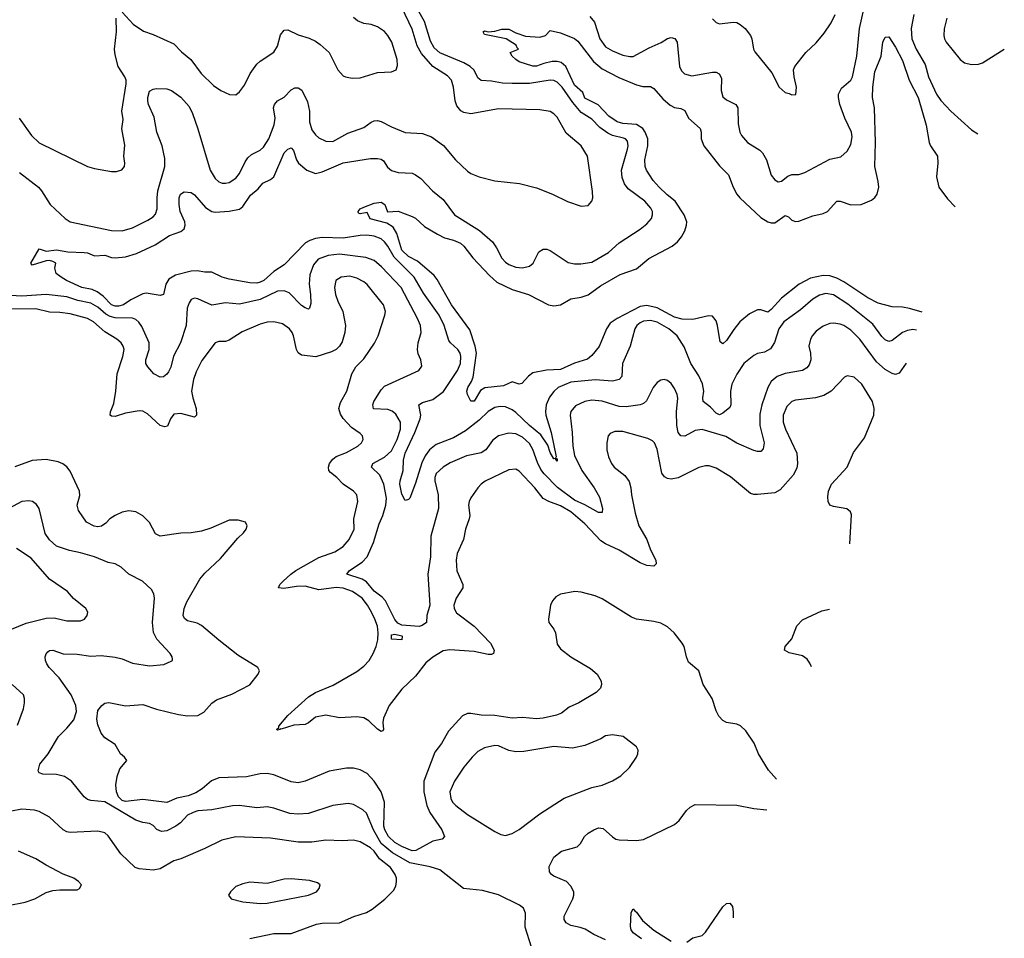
# Model space of a CAD drawing. Header units: inches. Extents: x 1305375 to 1407406, y 744550 to 841633.
# Tile 456 of 509: x 1400437 to 1406140, y 803421 to 808741. Entities that reach past the tile are written whole.
import ezdxf

# ---------------------------------------------------------------- set-up
doc = ezdxf.new("R2010")
doc.units = ezdxf.units.IN
doc.header["$MEASUREMENT"] = 0
doc.layers.add('B4800', color=7, linetype='Continuous')

msp = doc.modelspace()

# ---------------------------------------------------------------- linework, layer by layer
at = {"layer": 'B4800', "color": 5}
for points, elevation in [([(1400435.5, 807855.5), (1400546, 807770), (1400564, 807750), (1400613.1, 807670), (1400700.9, 807590), (1400730, 807570.2), (1400970, 807520.2), (1401030, 807518), (1401090, 807534.7), (1401179.8, 807580.2), (1401210, 807599.6), (1401224.8, 807615.2), (1401233.8, 807646.2), (1401232.6, 807710), (1401238, 807750), (1401277.1, 807890), (1401277.4, 807937.4), (1401262.8, 808010), (1401231.5, 808090), (1401216.9, 808176.9), (1401183.7, 808250), (1401179.3, 808270), (1401179.2, 808290), (1401190, 808327.3), (1401210, 808339.1), (1401230, 808343), (1401290, 808340.9), (1401316.4, 808330), (1401371.5, 808291.5), (1401418.2, 808238.2), (1401438.3, 808198.3), (1401468.4, 808108.4), (1401539.7, 807870), (1401570, 807820.3), (1401590, 807802), (1401610, 807794.9), (1401630, 807793.1), (1401650, 807797.4), (1401690, 807823.7), (1401710.5, 807849.5), (1401742.7, 807917.3), (1401758.8, 807941.2), (1401780.2, 807959.8), (1401830, 807984.7), (1401850, 808002.3), (1401879.8, 808050), (1401911.9, 808131.9), (1401917.5, 808170), (1401908.2, 808230), (1401913.6, 808250), (1401929.9, 808270.1), (1401970, 808292.9), (1402010, 808334.7), (1402030, 808345.6), (1402050, 808346.4), (1402072, 808332), (1402104.4, 808264.4), (1402115.1, 808210), (1402116.5, 808150), (1402130, 808103), (1402150, 808074), (1402170, 808057), (1402210, 808036.5), (1402250, 808034.6), (1402337.3, 808082.7), (1402430, 808116.5), (1402472.5, 808147.5), (1402490, 808154.7), (1402510, 808156.1), (1402530, 808151.4), (1402590, 808120.2), (1402670, 808087.5), (1402770, 808080.8), (1402822.3, 808062.3), (1402891.6, 808011.6), (1402961.1, 807930), (1403030, 807864.4), (1403050, 807850.5), (1403098, 807830), (1403190, 807806.7), (1403331.3, 807791.3), (1403430, 807767.1), (1403522.8, 807730), (1403610, 807688.4), (1403690, 807661.3), (1403730, 807665.5), (1403751.2, 807688.8), (1403756.3, 807710), (1403754, 807746), (1403726, 807950), (1403689.6, 808010), (1403602.6, 808082.6), (1403550, 808176.9), (1403530, 808196.4), (1403510, 808208.3), (1403450, 808219.2), (1403210, 808225.3), (1403050, 808195.9), (1403010, 808202.5), (1402993.1, 808213.1), (1402970, 808242), (1402959.5, 808270), (1402950.5, 808350.5), (1402937.4, 808390), (1402915, 808415), (1402829.9, 808469.9), (1402764.3, 808544.3), (1402740.2, 808590), (1402710, 808685.7), (1402650, 808811.7)], 1060), ([(1405631.5, 806942.7), (1405610, 806945.8), (1405579.2, 806940.8), (1405550.6, 806929.4), (1405490, 806882.8), (1405470, 806877.8), (1405450, 806887), (1405430, 806905.5), (1405377.9, 806977.9), (1405233.2, 807093.2), (1405150, 807146.4), (1405105.9, 807154.1), (1405070, 807144.8), (1405030, 807122.5), (1404959.5, 807060.5), (1404863.6, 806990), (1404833.8, 806950), (1404809.5, 806870.5), (1404785.8, 806834.2), (1404750, 806815.1), (1404710, 806807.4), (1404690, 806796.8), (1404631.7, 806750), (1404590, 806688.2), (1404561.8, 806630), (1404553.7, 806590), (1404555.3, 806510), (1404550, 806494), (1404510, 806462.9), (1404490, 806453.3), (1404470, 806461.1), (1404437.3, 806497.3), (1404395.6, 806530), (1404393.3, 806550), (1404398.9, 806590), (1404392.6, 806632.6), (1404370, 806677.7), (1404323.5, 806750), (1404286.2, 806846.2), (1404246, 806910), (1404197.2, 806950), (1404130, 806989.1), (1404090, 806997.9), (1404050, 806993.9), (1404030, 806985), (1404011.4, 806970), (1404000.2, 806950), (1403972.6, 806850), (1403929.3, 806750), (1403925.4, 806674.5), (1403910, 806656.1), (1403870, 806646.8), (1403770, 806654.3), (1403630, 806640.9), (1403555.8, 806610), (1403530, 806587.9), (1403505.6, 806554.4), (1403485.6, 806510), (1403482.2, 806470), (1403484.7, 806450), (1403515.9, 806350), (1403544, 806210), (1403541, 806201), (1403550, 806198), (1403550, 806184), (1403539.3, 806199.3), (1403530, 806198), (1403510, 806235.1), (1403496.4, 806276.4), (1403455.8, 806335.8), (1403390, 806390), (1403310, 806466.5), (1403290, 806482.2), (1403250, 806498.5), (1403219.8, 806500.2), (1403190, 806494.7), (1403150, 806472.3), (1403098.2, 806421.8), (1403019.7, 806360.3), (1402950, 806320.1), (1402850, 806281), (1402810.8, 806250), (1402785.8, 806214.2), (1402765.7, 806174.3), (1402730, 806056.2), (1402696.4, 805970), (1402690, 805962), (1402670, 805957.2), (1402650, 805992.7), (1402638.5, 806050), (1402640.7, 806070), (1402658.7, 806130), (1402660.6, 806190), (1402669.2, 806230), (1402726.7, 806350), (1402757.5, 806430), (1402760.4, 806450), (1402749, 806511), (1402770, 806523.2), (1402830, 806541.1), (1402891.6, 806588.4), (1402973.6, 806710), (1402990.4, 806750), (1402992.7, 806790), (1402987.5, 806810), (1402975.2, 806830), (1402931.9, 806870), (1402923.4, 806883.4), (1402895.8, 806970), (1402867, 807030), (1402776.5, 807156.5), (1402722.9, 807250), (1402605.3, 807365.3), (1402568.7, 807430), (1402550, 807454.7), (1402530, 807471.1), (1402490, 807486.9), (1402448.1, 807491.9), (1402409.1, 807490.9), (1402310, 807475.6), (1402190, 807478.8), (1402150, 807473.7), (1402117.4, 807462.6), (1402092.1, 807447.9), (1401970, 807320.4), (1401910, 807282.9), (1401850.8, 807230), (1401830, 807220.2), (1401810, 807215.2), (1401770, 807216), (1401650, 807238), (1401610, 807249.8), (1401550, 807279.2), (1401510, 807279.1), (1401465.7, 807285.7), (1401430, 807283.6), (1401339.6, 807260.4), (1401301.7, 807238.3), (1401283.2, 807210), (1401270, 807149.6), (1401250, 807144.4), (1401170, 807156.4), (1401150, 807152.2), (1401080.8, 807119.2), (1401038.3, 807090), (1401010, 807081.7), (1400990, 807081.1), (1400970, 807089.1), (1400920.3, 807140.3), (1400885.3, 807165.3), (1400857.4, 807177.4), (1400798, 807190), (1400709.2, 807230), (1400677.2, 807250), (1400648.7, 807270), (1400641.2, 807301.2), (1400646, 807330), (1400630, 807339.6), (1400610, 807346), (1400590, 807344.7), (1400510, 807319), (1400501.2, 807330), (1400550, 807414), (1400590, 807400.7), (1400650, 807407.3), (1400716.5, 807396.5), (1400810, 807393.2), (1400830.4, 807390), (1400870, 807373.7), (1400930, 807376.4), (1400970, 807363.2), (1400990, 807361.5), (1401050, 807366.7), (1401113.2, 807386.8), (1401222.3, 807437.7), (1401305.3, 807490), (1401370, 807514.8), (1401390.4, 807529.6), (1401396.1, 807550), (1401393.4, 807570), (1401366.3, 807630), (1401361, 807670), (1401361.3, 807710), (1401367.8, 807730), (1401390, 807743.8), (1401430, 807739.3), (1401450, 807726.4), (1401513.4, 807653.4), (1401549.5, 807629.5), (1401570, 807625.9), (1401650, 807631.3), (1401710, 807642.8), (1401730, 807658.4), (1401774.7, 807725.3), (1401817.9, 807762.1), (1401845.6, 807794.4), (1401890, 807815.2), (1401909.3, 807830.7), (1401969.3, 807970), (1401990, 807990.2), (1402010, 807998.7), (1402023.8, 807983.8), (1402041.1, 807930), (1402052.8, 807910), (1402099.5, 807870), (1402150, 807850.9), (1402190, 807859), (1402310, 807912.1), (1402470, 807936), (1402510, 807937.4), (1402530, 807933.4), (1402543.8, 807923.8), (1402567.4, 807887.4), (1402590, 807867.9), (1402630, 807856.5), (1402710, 807851.3), (1402730, 807843.2), (1402760.1, 807820.1), (1402828.8, 807748.8), (1402890, 807698.7), (1402955.8, 807610), (1403099.8, 807519.8), (1403175, 807455), (1403199.6, 807419.6), (1403230, 807359.5), (1403250, 807336.1), (1403270, 807322.8), (1403310, 807307.2), (1403350, 807303.6), (1403390, 807313.4), (1403411.1, 807330), (1403444, 807396), (1403470, 807411.8), (1403490, 807412.7), (1403510, 807403.6), (1403614.4, 807334.4), (1403650, 807326.9), (1403687, 807327), (1403750, 807335.6), (1403847.6, 807392.4), (1403910, 807449), (1404030, 807527.6), (1404070, 807558.7), (1404096.9, 807590), (1404103, 807610), (1404102.4, 807630), (1404093.3, 807650), (1404058.7, 807690), (1403961.8, 807761.8), (1403940.6, 807790), (1403926, 807826), (1403922.3, 807870), (1403957.5, 807990), (1403961.2, 808010), (1403956.9, 808036.9), (1403945.1, 808050), (1403934.4, 808054.4), (1403870, 808069.9), (1403842.8, 808082.8), (1403797, 808117), (1403750, 808164), (1403690, 808202.9), (1403640.5, 808260.5), (1403579.6, 808350), (1403550, 808378.4), (1403530, 808387.9), (1403510, 808390.4), (1403390, 808371.1), (1403289.6, 808370.4), (1403233.2, 808373.2), (1403170, 808385.2), (1403110, 808388.1), (1403090, 808404), (1403069, 808449), (1403046.3, 808470), (1403010, 808491.8), (1402870, 808549.5), (1402837.5, 808577.5), (1402816.4, 808616.4), (1402781.2, 808730), (1402741.2, 808801.2)], 1040), ([(1401030, 808783.6), (1401093.8, 808713.9), (1401154.8, 808674.8), (1401210, 808654.7), (1401330, 808600.2), (1401373.7, 808553.7), (1401428.7, 808510), (1401488.7, 808430), (1401560.4, 808360.4), (1401602, 808330), (1401651.9, 808308.1), (1401690, 808306), (1401710, 808322), (1401738.4, 808361.6), (1401772.8, 808430), (1401810, 808482.4), (1401830, 808500.3), (1401910, 808551.8), (1401930, 808588), (1401947.6, 808652.4), (1401970, 808679.1), (1401990, 808681.2), (1402050, 808653.8), (1402114.2, 808634.2), (1402150, 808616.9), (1402177.5, 808597.5), (1402230.4, 808550), (1402279.3, 808450), (1402310, 808416.3), (1402324.7, 808410), (1402362.3, 808402.3), (1402410, 808404.2), (1402510, 808434.6), (1402590, 808438), (1402617.2, 808450), (1402625.4, 808474.6), (1402623.5, 808510), (1402592.9, 808610), (1402569.7, 808650), (1402550, 808672.8), (1402510, 808699.8), (1402472.3, 808712.3), (1402430, 808719.3), (1402394.4, 808734.4), (1402370, 808754)], 1080), ([(1403739.6, 808759.7), (1403765.5, 808725.5), (1403796.5, 808630), (1403830, 808583.6), (1403870, 808559.7), (1403930, 808536.2), (1403970, 808526.7), (1403990, 808527.7), (1404082.7, 808577.3), (1404152.2, 808607.8), (1404190, 808632.4), (1404210, 808637.3), (1404230.9, 808630.9), (1404246, 808610), (1404258, 808470), (1404270, 808443.8), (1404287.1, 808427.1), (1404330, 808414.7), (1404450, 808437.2), (1404470, 808437), (1404487.7, 808427.7), (1404501.7, 808401.7), (1404500.2, 808330), (1404510, 808293), (1404530, 808276), (1404584, 808250), (1404596.5, 808230), (1404598.5, 808138.5), (1404608.2, 808090), (1404617.6, 808070), (1404652.2, 808030), (1404724.6, 807984.6), (1404739.6, 807970), (1404762.8, 807930), (1404790, 807840.7), (1404810, 807813.4), (1404830, 807801.6), (1404850, 807805.3), (1404886.3, 807833.7), (1404910, 807844.9), (1404950, 807844.9), (1404983.7, 807856.3), (1405130, 807933), (1405193.6, 807946.4), (1405230, 807978.4), (1405250, 808017.3), (1405257.9, 808062.1), (1405255.2, 808090), (1405216.2, 808170), (1405186.2, 808250), (1405178.7, 808290), (1405179.7, 808310), (1405196, 808344), (1405250, 808390.4), (1405261.4, 808410), (1405284.7, 808530), (1405300.4, 808690), (1405327.4, 808810)], 1040), ([(1404450, 808746), (1404470, 808724.2), (1404490, 808716.9), (1404570, 808727.1), (1404590, 808723.6), (1404610, 808713.6), (1404639.6, 808690), (1404669.5, 808649.5), (1404677.8, 808630), (1404686.4, 808570), (1404695, 808555.1), (1404792.8, 808432.8), (1404836.3, 808350), (1404870, 808318.8), (1404894, 808314), (1404910, 808304.7), (1404932.1, 808307.9), (1404937, 808350), (1404922.4, 808410), (1404919.7, 808450), (1404926, 808470), (1404990, 808550.4), (1405050, 808606), (1405096.5, 808663.5), (1405137.8, 808722.2), (1405160.5, 808770)], 1060), ([(1405615.2, 808770), (1405600.1, 808690), (1405604.7, 808630), (1405630, 808570.3), (1405682.1, 808482.1), (1405699.8, 808410), (1405747.1, 808310), (1405772, 808272), (1405830, 808211.6), (1405950, 808102.4), (1405986.2, 808078.8)], 1040), ([(1400434.9, 808170), (1400506.7, 808070), (1400550, 808028.5), (1400830, 807890.3), (1400870, 807878.4), (1400970, 807861.6), (1400998.4, 807861.6), (1401029.3, 807870.7), (1401044, 807890), (1401046, 807910), (1401040.7, 807950), (1401045.6, 808014.4), (1401028.3, 808108.3), (1401036.9, 808163.1), (1401028.5, 808210), (1401054.8, 808370), (1401054.6, 808390), (1401047.1, 808410), (1401007.8, 808470), (1400990, 808537.2), (1400986.9, 808570), (1400997.6, 808670), (1400995.7, 808750)], 1080), ([(1405806, 808750), (1405791.5, 808688.5), (1405788.8, 808650), (1405793.1, 808630), (1405802.6, 808610), (1405883.6, 808510), (1405908.4, 808490), (1405950, 808480.3), (1405990, 808482.6), (1406013.2, 808490), (1406139.7, 808570.3)], 1060), ([(1405664.1, 807046.9), (1405590, 807068.7), (1405550, 807075.4), (1405490, 807077.3), (1405410, 807099.1), (1405349.2, 807129.2), (1405210, 807222.6), (1405170, 807244.7), (1405130, 807257.8), (1405090, 807259.2), (1405016.5, 807243.5), (1404951.1, 807210), (1404850, 807128.6), (1404790, 807063.2), (1404770, 807047.6), (1404730, 807061.4), (1404710, 807060.3), (1404663.4, 807036.6), (1404608, 806990), (1404572.8, 806947.2), (1404530, 806883), (1404510, 806863.7), (1404494.5, 806874.5), (1404478.5, 806970), (1404470, 806996.3), (1404450, 807024), (1404426.5, 807026.5), (1404336.3, 807003.7), (1404273.6, 807006.4), (1404230, 807017.5), (1404130, 807071.4), (1404070, 807085.5), (1404030, 807079.2), (1403898.4, 807010), (1403857.7, 806982.3), (1403835.5, 806950), (1403792.6, 806847.4), (1403750, 806795.1), (1403725, 806775), (1403650, 806752.1), (1403570, 806714.7), (1403488.2, 806711.8), (1403410, 806695.3), (1403383.2, 806676.8), (1403346.2, 806633.8), (1403330, 806629.6), (1403290, 806642.7), (1403239, 806621), (1403130.9, 806609.1), (1403105.8, 806594.2), (1403070, 806531.6), (1403050, 806532.3), (1403031.5, 806570), (1403027.4, 806590), (1403032.2, 806610), (1403054.9, 806645.1), (1403062.7, 806670), (1403082.7, 806810), (1403075.7, 806850), (1403044.1, 806944.1), (1402937.7, 807090), (1402855.8, 807235.8), (1402838.4, 807258.4), (1402741.5, 807341.5), (1402689.8, 807370), (1402650, 807405.6), (1402622.4, 807502.4), (1402600, 807540), (1402562.9, 807562.9), (1402467.8, 807587.8), (1402450, 807623.7), (1402410, 807617), (1402400.5, 807620.5), (1402397, 807630), (1402410, 807644.9), (1402430, 807655.3), (1402490, 807679), (1402530, 807683.1), (1402553, 807670), (1402568.2, 807628.2), (1402630, 807631.3), (1402710, 807600.5), (1402730, 807590.4), (1402782.7, 807542.7), (1402857.7, 807497.7), (1402898, 807478), (1402950, 807463.9), (1402990, 807446), (1403010, 807428.5), (1403062.5, 807362.5), (1403158.4, 807258.4), (1403201.3, 807221.3), (1403290, 807178.2), (1403384.4, 807150), (1403499.1, 807090), (1403530, 807083.5), (1403570, 807090.2), (1403630, 807123.7), (1403690, 807133.6), (1403730, 807146.6), (1403800.3, 807199.8), (1403915.5, 807264.5), (1404010, 807298.4), (1404081.6, 807358.4), (1404216.8, 807430), (1404246.6, 807453.4), (1404270, 807482.3), (1404290, 807517.6), (1404299.6, 807550), (1404300.2, 807570), (1404286, 807610), (1404234.4, 807690), (1404186.4, 807726.4), (1404140.6, 807770), (1404106.1, 807810), (1404066.8, 807870), (1404060.7, 807890), (1404058.5, 807930), (1404075.2, 808010), (1404074.5, 808050), (1404059.6, 808090), (1404046.4, 808110), (1404010, 808133.3), (1403930, 808138.6), (1403898, 808150), (1403850, 808182.7), (1403787.6, 808247.6), (1403710, 808287), (1403698.5, 808318.5), (1403650, 808361.3), (1403599.6, 808470), (1403573.3, 808493.3), (1403550, 808499.3), (1403522, 808498), (1403472.7, 808487.3), (1403430, 808472), (1403410, 808472), (1403330, 808497.2), (1403310, 808509.2), (1403288.7, 808530), (1403278, 808550), (1403326, 808570), (1403318, 808578), (1403313.4, 808593.4), (1403255.3, 808630), (1403130, 808655.3), (1403121.2, 808670), (1403130, 808676.3), (1403150.4, 808670.4), (1403190, 808674), (1403230, 808686.4), (1403270, 808686.4), (1403310, 808664.4), (1403366, 808646), (1403450, 808639.3), (1403482, 808650), (1403510, 808678.8), (1403570, 808664), (1403650, 808631.8), (1403670, 808617), (1403759.6, 808499.5), (1403810, 808457), (1403906.6, 808406.6), (1404010, 808363.9), (1404045.3, 808354.7), (1404090, 808353.7), (1404110, 808342.6), (1404162.2, 808282.2), (1404205, 808245), (1404230, 808231.4), (1404265.4, 808225.5), (1404290, 808215.3), (1404310.2, 808170), (1404377.8, 808110), (1404383.2, 808090), (1404385, 808050), (1404399.8, 808010), (1404490, 807893.8), (1404541.7, 807841.7), (1404569.4, 807770), (1404590.2, 807730), (1404608.3, 807708.3), (1404730, 807596), (1404770, 807570.2), (1404790, 807564.2), (1404810, 807564), (1404870, 807606.2), (1404890, 807599.6), (1404910, 807579.1), (1404930, 807571.1), (1404950, 807574.3), (1405030, 807605.3), (1405090, 807618.3), (1405115.6, 807630), (1405170, 807688.9), (1405190, 807690.2), (1405250, 807668.5), (1405310, 807670.2), (1405370, 807694.7), (1405390, 807711.6), (1405402.5, 807730), (1405413.3, 807770), (1405410, 807802.7), (1405389.9, 807890.1), (1405393.7, 808030), (1405387.7, 808230), (1405376.4, 808290), (1405377.7, 808350), (1405390, 808438.8), (1405427.3, 808530), (1405435.6, 808610), (1405450, 808638.8), (1405470, 808640.5), (1405510, 808582.4), (1405550, 808504.9), (1405588.3, 808390), (1405640.1, 808290), (1405687, 808130), (1405703.8, 808030), (1405712.4, 808010), (1405752.8, 807950), (1405755.2, 807910), (1405747.3, 807830), (1405761.3, 807770), (1405810, 807703.8), (1405854.8, 807657.7)], 1020), ([(1405572, 806752), (1405530, 806694), (1405510, 806686.2), (1405490, 806690.9), (1405450, 806714.2), (1405399.2, 806759.2), (1405302.6, 806890), (1405250, 806942.6), (1405211, 806970), (1405190, 806977.5), (1405150, 806983.5), (1405130, 806981.6), (1405090, 806965.8), (1405050, 806936), (1405028.7, 806911.3), (1405017.3, 806890), (1405008.2, 806850), (1405017.2, 806810), (1405018.9, 806770), (1405010, 806742.4), (1404996.2, 806723.8), (1404970, 806708.2), (1404870, 806691.4), (1404825.1, 806674.9), (1404790, 806645.1), (1404770.3, 806610.3), (1404735.8, 806510), (1404724.3, 806455.7), (1404723.7, 806390), (1404748.5, 806290), (1404743.6, 806256.4), (1404730, 806240.5), (1404710, 806239.8), (1404690, 806245.6), (1404590, 806289), (1404526.4, 806326.4), (1404390, 806366.6), (1404350, 806361), (1404290, 806329.8), (1404266.6, 806330), (1404250, 806349.6), (1404243.2, 806390), (1404241, 806470), (1404248.6, 806548.6), (1404245.1, 806570), (1404230, 806605.1), (1404210, 806634.7), (1404190, 806651.2), (1404170, 806656.9), (1404150, 806653.6), (1404130, 806639.5), (1404106.7, 806610), (1404067.3, 806532.7), (1404050, 806518.3), (1404030.2, 806509.8), (1403950, 806498.3), (1403910, 806499.9), (1403810, 806531.2), (1403750, 806537.7), (1403710, 806529.8), (1403655.9, 806504.1), (1403630, 806471.8), (1403625.6, 806450), (1403637.7, 806350), (1403640.9, 806270), (1403650, 806216.3), (1403693.5, 806130), (1403764.6, 806030), (1403795.2, 805975.2), (1403812.2, 805910), (1403810, 805886.6), (1403790, 805887.3), (1403711.1, 805931.1), (1403650, 805957.3), (1403551.1, 806031.1), (1403474.9, 806110), (1403456, 806136), (1403436.2, 806176.2), (1403410, 806250.8), (1403390, 806285.5), (1403350, 806322.3), (1403310, 806342.6), (1403270, 806346.3), (1403210, 806330.7), (1403175.3, 806304.7), (1403136.1, 806250), (1403110, 806231.8), (1403024.6, 806215.4), (1402930, 806174.4), (1402890, 806148.9), (1402850, 806112.1), (1402841.9, 806090), (1402841.6, 806070), (1402861.8, 805990), (1402862.5, 805910), (1402819, 805750), (1402816.1, 805630), (1402800.5, 805530), (1402811.8, 805350), (1402796, 805290), (1402794, 805250), (1402768.3, 805231.7), (1402750, 805227), (1402650, 805235), (1402626.5, 805246.5), (1402610, 805266.4), (1402556.2, 805376.2), (1402536.8, 805396.8), (1402490, 805431.6), (1402445.1, 805485.1), (1402420.9, 805500.9), (1402332, 805530), (1402347.8, 805550), (1402420.8, 805599.2), (1402449.9, 805630), (1402486.7, 805713.2), (1402518.3, 805821.8), (1402540.2, 805870), (1402558.1, 805930), (1402561.6, 805970), (1402545.6, 806050), (1402522.2, 806102.2), (1402475.1, 806150), (1402481.7, 806170), (1402550, 806207.6), (1402590, 806244.1), (1402623.7, 806310), (1402643.6, 806370), (1402642.9, 806410), (1402616.3, 806456.3), (1402593.8, 806473.9), (1402570, 806483.2), (1402487, 806487), (1402482, 806510), (1402488.7, 806528.7), (1402530, 806598), (1402550, 806618), (1402749.2, 806710), (1402765.6, 806734.4), (1402761.1, 806770), (1402745.6, 806805.6), (1402740.3, 806830), (1402744.8, 806870), (1402762, 806930), (1402757.7, 806970), (1402741, 807010), (1402646.4, 807190), (1402533.2, 807310), (1402490, 807346), (1402442.7, 807362.7), (1402290, 807382), (1402224, 807376), (1402165.6, 807354.4), (1402138.8, 807321.2), (1402117.3, 807262.7), (1402113.2, 807210), (1402121.6, 807150), (1402122.8, 807097.3), (1402116.4, 807070), (1402110, 807063.6), (1402090, 807071.1), (1402070, 807086), (1401998.2, 807158.2), (1401970, 807171.4), (1401930, 807168.5), (1401830, 807120.2), (1401710, 807093.3), (1401630, 807101.4), (1401550, 807088.1), (1401470, 807123.8), (1401450, 807127.3), (1401430, 807119.7), (1401418.5, 807101.5), (1401408.2, 807070), (1401401, 806970), (1401369.2, 806870), (1401328.3, 806791.8), (1401311.8, 806728.2), (1401299, 806701), (1401290, 806687.3), (1401270, 806673.3), (1401250, 806669.8), (1401214.3, 806690), (1401178.7, 806730), (1401168.7, 806748.7), (1401168.8, 806770), (1401187.7, 806830), (1401186.6, 806870), (1401143.9, 806963.9), (1401128.3, 806988.3), (1401110, 807004.4), (1401090, 807012.7), (1400990, 807014.9), (1400960.9, 807020.9), (1400935.6, 807035.6), (1400890, 807076.7), (1400850, 807099.6), (1400775, 807115), (1400710, 807135.9), (1400590, 807149.1), (1400450, 807139.5), (1400350, 807144.9)], 1060), ([(1405245.2, 805705.2), (1405254, 805874), (1405249.5, 805890), (1405228.3, 805908.3), (1405150, 805921.1), (1405130, 805929.6), (1405119.7, 805950), (1405117, 805977), (1405121.5, 806010), (1405139.7, 806050), (1405229.8, 806150), (1405266.1, 806233.9), (1405330, 806318.4), (1405383.1, 806450), (1405386.6, 806490), (1405375.8, 806530), (1405314.3, 806630), (1405270, 806671.3), (1405230, 806678.4), (1405214.8, 806670), (1405136.4, 806590), (1405094.9, 806565.1), (1405046, 806550), (1404930, 806537.8), (1404910, 806529.8), (1404880.2, 806499.8), (1404859.8, 806450), (1404858.3, 806410), (1404872.6, 806370), (1404937.8, 806230), (1404942.6, 806170), (1404937.4, 806142.6), (1404917.2, 806102.8), (1404842.3, 806017.7), (1404810, 805999.8), (1404710, 805990.6), (1404690, 805990.7), (1404670, 805997.1), (1404553, 806093), (1404470, 806142.7), (1404430, 806156.8), (1404410, 806157.6), (1404370, 806146.6), (1404250, 806086.6), (1404210, 806080.3), (1404190, 806083.1), (1404172.4, 806092.4), (1404155.4, 806115.4), (1404130, 806253.2), (1404114.7, 806290), (1404102.3, 806302.3), (1404076, 806316), (1403930, 806356.2), (1403884.5, 806355.5), (1403856.5, 806343.5), (1403845.3, 806330), (1403836.9, 806290), (1403838.5, 806250), (1403846.7, 806210), (1403864, 806170), (1403879.6, 806150), (1403941.5, 806101.5), (1403966.5, 806066.5), (1403976.9, 806030), (1403980.4, 805990), (1404002, 805882), (1404023.8, 805810), (1404070.1, 805730.1), (1404090.2, 805670), (1404121.8, 805610), (1404122.6, 805590), (1404110, 805576.3), (1404070, 805579.4), (1404030, 805595), (1403910, 805669.3), (1403830, 805706), (1403803.1, 805723.1), (1403710, 805821.3), (1403629.9, 805890), (1403570, 805925), (1403501.1, 805950), (1403468.6, 805968.6), (1403421, 806030), (1403330, 806126.9), (1403310, 806138.3), (1403270, 806133.3), (1403132.6, 806067.4), (1403109.3, 806050.7), (1403091, 806029), (1403050, 805971.3), (1403040.7, 805950), (1403036.9, 805930), (1403043.5, 805870), (1403041.1, 805850), (1403019.2, 805790), (1403007.8, 805730), (1402971.6, 805648.4), (1402964.6, 805610), (1402969.4, 805549.4), (1403004.6, 805470), (1403004.6, 805450), (1402965, 805390), (1402952.6, 805350), (1402953.8, 805330), (1402966.2, 805306.2), (1403070, 805229.3), (1403164.7, 805130), (1403184.9, 805090), (1403181.6, 805070), (1403170, 805063.9), (1403150, 805064), (1403070, 805082.6), (1402927.9, 805092.1), (1402890, 805085.4), (1402830, 805049.2), (1402790, 805016.2), (1402730, 804939.8), (1402650, 804864.1), (1402577.2, 804770), (1402544.6, 804695.4), (1402541.1, 804670), (1402543.6, 804630), (1402538.3, 804621.7), (1402530, 804619.3), (1402510, 804631.5), (1402459.5, 804679.5), (1402430, 804697.5), (1402390, 804703.9), (1402290, 804697.4), (1402210, 804712.9), (1402150, 804701.6), (1402110, 804669.4), (1402090, 804659.2), (1402025.5, 804654.5), (1401952.3, 804632.3), (1401945.4, 804634.6), (1401944.7, 804630), (1401930, 804626.6), (1401925.6, 804630), (1401938.6, 804641.4), (1401938.3, 804650), (1401990, 804712), (1402110, 804820.1), (1402150, 804844.2), (1402253.6, 804886.4), (1402390, 804966.2), (1402430, 804996.6), (1402460.4, 805030), (1402484, 805070), (1402501.2, 805110), (1402511.4, 805150), (1402513.6, 805190), (1402508.7, 805228.7), (1402494.9, 805270), (1402474.7, 805310), (1402452.2, 805350), (1402420.8, 805390), (1402364.4, 805430), (1402310, 805449.4), (1402270, 805453), (1402170, 805439.3), (1402090, 805460.4), (1402040.9, 805459.1), (1401967.4, 805447.4), (1401937.2, 805450), (1401944.7, 805470), (1401962.6, 805490), (1402007.4, 805530), (1402037.2, 805550), (1402170, 805626.4), (1402261.7, 805658.4), (1402310.5, 805689.5), (1402344.7, 805730), (1402375.1, 805790), (1402373.5, 805850), (1402396.4, 805950), (1402389.8, 805989.8), (1402369.8, 806009.8), (1402311.3, 806051.3), (1402273.5, 806090), (1402237.9, 806117.9), (1402227.8, 806130), (1402225, 806150), (1402230.7, 806170), (1402250, 806196.5), (1402270, 806211.2), (1402330, 806233.6), (1402395.1, 806270), (1402416.3, 806290), (1402426, 806310), (1402422.4, 806330), (1402410, 806345.1), (1402359.4, 806379.4), (1402311.2, 806431.2), (1402295.6, 806455.6), (1402286.2, 806490), (1402295.9, 806524.1), (1402331.1, 806590), (1402361.3, 806690), (1402384.2, 806730), (1402430, 806777.1), (1402493, 806867), (1402514, 806910), (1402552.6, 807030), (1402555.1, 807050), (1402544, 807090), (1402450, 807206.2), (1402430, 807223.1), (1402390, 807244.6), (1402350, 807256.2), (1402299.1, 807250), (1402269.1, 807230), (1402261.2, 807190), (1402266.2, 807150), (1402279.7, 807110), (1402309.2, 807050), (1402323.6, 806970), (1402321.3, 806930), (1402304.3, 806875.7), (1402289.3, 806850.7), (1402269.3, 806830.7), (1402242.9, 806817.1), (1402151.8, 806788.2), (1402070, 806798.6), (1402051.1, 806811.1), (1402040.6, 806830), (1402023.2, 806910), (1402015, 806930), (1401999.8, 806950), (1401959.9, 806979.9), (1401910, 806990.7), (1401870, 806989), (1401830, 806977.7), (1401726.4, 806933.6), (1401650, 806884.7), (1401630, 806878), (1401590, 806876.8), (1401570.2, 806869.8), (1401492.9, 806767.1), (1401459.1, 806700.9), (1401443.6, 806656.4), (1401431.8, 806590), (1401439.3, 806550), (1401459.7, 806490), (1401461.6, 806450), (1401450, 806439.6), (1401370, 806459.8), (1401330, 806456.8), (1401310.2, 806430), (1401293.5, 806386.5), (1401278, 806382), (1401250, 806389.8), (1401178.1, 806458.1), (1401150, 806473.3), (1401130, 806475.4), (1401050, 806461.7), (1400990, 806443.5), (1400970, 806444.7), (1400961.6, 806450), (1400963.5, 806470), (1400982, 806518), (1400993.6, 806590), (1401002.5, 806690), (1401035.3, 806790), (1401041.8, 806830), (1401037.4, 806850), (1401024.2, 806870), (1400999.7, 806890), (1400930, 806932.9), (1400865.6, 806990), (1400830, 807009.9), (1400730, 807036.6), (1400670, 807045.2), (1400610, 807046.9), (1400530, 807065.5), (1400363.8, 807063.8)], 1080), ([(1404819.6, 804341.9), (1404774.9, 804394.9), (1404715.4, 804490), (1404691, 804551), (1404642.9, 804622.9), (1404611.1, 804651.1), (1404590, 804660.7), (1404530, 804671.5), (1404510, 804682.4), (1404486.4, 804706.4), (1404470, 804738), (1404448.6, 804810), (1404396, 804890), (1404369.7, 804969.7), (1404310, 805020.9), (1404298.5, 805050), (1404284.7, 805110), (1404274.7, 805130), (1404228.4, 805190), (1404190, 805225.3), (1404150, 805245.5), (1404110, 805256), (1404010, 805269.8), (1403980, 805280), (1403810, 805387.3), (1403770, 805403.9), (1403690, 805424.7), (1403651.6, 805428.5), (1403570, 805414), (1403542.3, 805397.7), (1403523.9, 805376.1), (1403512.4, 805350), (1403499.5, 805270), (1403502.3, 805250), (1403531.5, 805211.5), (1403541, 805190), (1403550, 805123.8), (1403570, 805098), (1403628.7, 805050), (1403743.7, 804983.7), (1403781.7, 804950), (1403804, 804910), (1403806.5, 804890), (1403801.7, 804870), (1403775.1, 804844.9), (1403675, 804785), (1403620.2, 804759.8), (1403575.2, 804724.8), (1403546.4, 804713.6), (1403470, 804695.4), (1403430, 804692.2), (1403350, 804698.7), (1403290, 804696.1), (1403190, 804710.7), (1403110, 804714), (1403050, 804722.5), (1403030, 804722.4), (1403002, 804710), (1402920, 804620), (1402879.7, 804550), (1402840.8, 804499.2), (1402778.4, 804330), (1402778.9, 804270), (1402795, 804190), (1402812.8, 804150), (1402881.8, 804050), (1402897.4, 804010), (1402884.4, 803995.6), (1402830, 803982.9), (1402731, 803929), (1402710, 803928.1), (1402650, 803952.4), (1402610, 803975.6), (1402572.8, 804010), (1402551.7, 804050), (1402546.2, 804070), (1402550.9, 804209.1), (1402530.4, 804270), (1402490, 804331.8), (1402450, 804375.1), (1402410, 804396.5), (1402370, 804406.2), (1402330, 804405.7), (1402230, 804388.9), (1402090, 804330.7), (1402050, 804320.7), (1402010, 804326.3), (1401910, 804367.1), (1401870, 804376), (1401830, 804373.7), (1401750, 804356), (1401590.8, 804350), (1401547.5, 804332.5), (1401494.4, 804285.6), (1401457.1, 804262.9), (1401413.3, 804246.7), (1401347.1, 804232.9), (1401290, 804206.8), (1401150, 804224.7), (1401050, 804212.5), (1401030, 804219.7), (1401010, 804239.4), (1400998.7, 804270), (1400993.6, 804310), (1401001.4, 804358.6), (1401017.1, 804402.9), (1401057, 804450), (1401045.2, 804470), (1401020.9, 804490), (1400990, 804544), (1400930, 804582), (1400909.8, 804609.8), (1400890, 804657.2), (1400884.8, 804690), (1400890, 804741), (1400912.7, 804770), (1400930, 804783), (1400953, 804787), (1401050, 804766.8), (1401150, 804774.5), (1401230, 804748.6), (1401356.4, 804716.4), (1401410, 804709.4), (1401470, 804711.7), (1401504.2, 804730), (1401550, 804782.3), (1401577.8, 804802.2), (1401666.2, 804833.8), (1401770, 804888.4), (1401819.3, 804950), (1401826, 804970), (1401817.2, 804990), (1401700.2, 805060.2), (1401590, 805146.9), (1401490, 805233), (1401465.5, 805245.5), (1401410, 805260.3), (1401392.4, 805272.4), (1401384.1, 805290), (1401389.2, 805330), (1401405.4, 805370), (1401479.9, 805500.1), (1401510, 805535.3), (1401599.5, 805620.5), (1401701, 805739), (1401733.2, 805770), (1401748.7, 805790), (1401755.3, 805810), (1401746, 805830), (1401703.1, 805843.1), (1401650, 805842.7), (1401543.7, 805796.3), (1401490, 805778.7), (1401430, 805768.2), (1401370, 805766.6), (1401250, 805749.7), (1401223.8, 805763.8), (1401190, 805829.6), (1401150, 805867.8), (1401110, 805889.7), (1401070, 805897.4), (1401030, 805888.3), (1400990, 805868.7), (1400960.3, 805850), (1400935.8, 805824.2), (1400911.8, 805808.2), (1400890, 805804.7), (1400868.1, 805808.1), (1400825.1, 805830), (1400777.5, 805897.5), (1400769.8, 805930), (1400785.1, 805985.1), (1400784.7, 806010), (1400730, 806127), (1400710, 806151.8), (1400688.2, 806168.2), (1400659.3, 806179.3), (1400590, 806192.8), (1400510, 806188.7), (1400410, 806151.9)], 1120), ([(1403400.9, 803370), (1403365.5, 803485.5), (1403366.1, 803566.1), (1403355.5, 803595.5), (1403331.9, 803611.9), (1403210, 803673), (1403117.2, 803697.2), (1403008.5, 803708.5), (1402870, 803817.2), (1402815.3, 803835.3), (1402697.7, 803857.7), (1402595.6, 803915.6), (1402530, 803970.4), (1402486.4, 804050), (1402445.8, 804145.8), (1402425.6, 804165.6), (1402370, 804196.1), (1402339.2, 804200.8), (1402250.2, 804189.8), (1402110, 804143.7), (1402050, 804138.9), (1402002.8, 804142.8), (1401910, 804174), (1401870, 804182.3), (1401810, 804177.4), (1401710.2, 804189.8), (1401670, 804188.1), (1401550, 804165.8), (1401470, 804158.2), (1401443, 804150), (1401410, 804133.1), (1401368, 804090), (1401340.9, 804070), (1401290, 804044.1), (1401259.1, 804039.1), (1401231.3, 804051.3), (1401210, 804073.5), (1401190, 804086.6), (1401150, 804090.6), (1401110, 804105), (1400930, 804210.6), (1400850, 804218.2), (1400830, 804224.4), (1400810, 804239.7), (1400738, 804330), (1400697.6, 804357.6), (1400650, 804369.9), (1400571.5, 804371.5), (1400550, 804379), (1400545.1, 804390), (1400554.7, 804430), (1400601.7, 804490), (1400662, 804590), (1400710, 804637), (1400750, 804687), (1400766.3, 804733.7), (1400762.4, 804770), (1400735.3, 804830), (1400665.9, 804930), (1400608.7, 804990), (1400595, 805010), (1400586.4, 805030), (1400584.4, 805050), (1400591, 805069), (1400600.3, 805079.7), (1400610, 805086.7), (1400630, 805088.9), (1400690, 805067.7), (1400770, 805066), (1400850, 805054), (1400910, 805058.2), (1400990, 805049.2), (1401030, 805039.6), (1401090, 805013.7), (1401190, 804999.5), (1401272.8, 805007.2), (1401314.8, 805025.2), (1401322, 805030), (1401322, 805038), (1401321.2, 805050), (1401309.3, 805070), (1401232.5, 805152.5), (1401211.6, 805191.6), (1401206, 805250), (1401217.7, 805390), (1401214.9, 805414.9), (1401201.7, 805441.7), (1401148.4, 805488.5), (1401070, 805529.6), (1401024.5, 805570), (1400990, 805589.7), (1400950, 805596.9), (1400870, 805630.9), (1400790, 805653.6), (1400726, 805666), (1400650, 805692.4), (1400610, 805728.5), (1400584.8, 805764.8), (1400549.8, 805909.8), (1400533.9, 805933.9), (1400512, 805950), (1400490, 805954.5), (1400450, 805949.7), (1400279.4, 805860.6)], 1140), ([(1400390, 805211.9), (1400475, 805245), (1400590, 805275.6), (1400636.2, 805276.2), (1400710, 805259.3), (1400790, 805259.1), (1400812.7, 805270), (1400829, 805290), (1400832.7, 805310), (1400821.2, 805330), (1400749.7, 805389.7), (1400715.1, 805430), (1400610, 805501), (1400503.2, 805623.2), (1400418.7, 805678.7)], 1160), ([(1405023, 804993.4), (1405014.1, 805014.1), (1404997.4, 805037.4), (1404970, 805055.9), (1404893.4, 805073.4), (1404867.6, 805090), (1404869.6, 805110), (1404910, 805154.4), (1404938.7, 805230), (1404970, 805265.5), (1405082.8, 805317.2), (1405127.1, 805326.9)], 1080), ([(1400423.9, 804656.1), (1400459.7, 804750), (1400464.9, 804784.9), (1400464.7, 804810), (1400458.7, 804830), (1400393, 804890)], 1160), ([(1403830, 803412.2), (1403762.3, 803442.3), (1403712.9, 803473), (1403684.1, 803484.1), (1403630, 803495.4), (1403601.7, 803510), (1403589.8, 803530), (1403589.8, 803550), (1403640.9, 803650), (1403646.6, 803670), (1403645.8, 803690), (1403630, 803722.6), (1403603.5, 803750), (1403530, 803781.5), (1403516.4, 803790), (1403505.2, 803805.2), (1403503.3, 803836.7), (1403530, 803890.3), (1403575.4, 803924.6), (1403665.1, 803950), (1403684.7, 803970), (1403708.3, 804010), (1403729.7, 804030), (1403762, 804050), (1403790, 804060.3), (1403815.9, 804055.9), (1403870, 804008.2), (1403890, 803995.8), (1403910, 803990.4), (1404010, 803987.2), (1404050, 803992.4), (1404230, 804079.5), (1404256.4, 804103.6), (1404298.2, 804161.8), (1404319.7, 804180.2), (1404350, 804194.9), (1404590, 804191.5), (1404690, 804173.4), (1404764.4, 804165.3)], 1120), ([(1401770, 803420.2), (1401909, 803449), (1402010, 803449.1), (1402156.6, 803503.4), (1402190, 803508.2), (1402290, 803510.3), (1402372.8, 803547.2), (1402446, 803570), (1402479.5, 803590), (1402552.5, 803647.5), (1402602.9, 803697.1), (1402616.3, 803723.7), (1402620.4, 803750), (1402619.2, 803770), (1402611.8, 803790), (1402585.2, 803830), (1402520.9, 803880.9), (1402490, 803925.2), (1402470, 803945.6), (1402410, 803979.8), (1402370, 803989.8), (1402305.7, 803985.7), (1402210, 803988.3), (1402130, 803978), (1402050, 803978.2), (1401890, 804000.3), (1401690, 804008.6), (1401608, 803990), (1401510, 803941.5), (1401370, 803881.3), (1401330, 803869.7), (1401250, 803823.6), (1401210, 803815.1), (1401130, 803822.6), (1401106.6, 803830), (1401023, 803910), (1400950, 804014.5), (1400930, 804032.6), (1400890, 804040.9), (1400730, 804033.6), (1400710, 804037.8), (1400688.3, 804050), (1400610, 804123.1), (1400550, 804155.6), (1400522.5, 804162.5), (1400450, 804168.8), (1400390, 804158)], 1160), ([(1400370, 803611.5), (1400469.7, 803630.3), (1400525.2, 803650), (1400590, 803686.7), (1400630, 803697.6), (1400670, 803702.4), (1400770, 803702), (1400784, 803710), (1400794.5, 803730), (1400778, 803750), (1400750, 803769.5), (1400690, 803792.3), (1400590, 803844.2), (1400530, 803881.3), (1400430, 803925.4)], 1180), ([(1404301.5, 803398.5), (1404336.2, 803423.8), (1404390, 803436.5), (1404410, 803456.9), (1404510, 803602.3), (1404530, 803621.7), (1404550, 803624.4), (1404565.3, 803605.2), (1404570, 803572), (1404569.3, 803540.1)], 1080), ([(1404038.7, 803418.7), (1403990, 803452.8), (1403978.9, 803470), (1403974, 803490), (1403978.7, 803570), (1403990, 803592), (1403999.2, 803579.2), (1404010, 803573.1), (1404044.4, 803524.4), (1404109, 803469), (1404210, 803403.4)], 1080)]:
    msp.add_lwpolyline(points, dxfattribs=dict(at, elevation=elevation))
for points, elevation in [([(1402650, 805149.6), (1402590, 805153.2), (1402590, 805177.6), (1402610, 805183), (1402650, 805171.8), (1402653.4, 805170)], 1060), ([(1403870, 804599.7), (1403830, 804593), (1403803, 804577), (1403710, 804538.3), (1403638, 804522), (1403530, 804531.6), (1403357.9, 804502.1), (1403310, 804500.2), (1403270, 804508.9), (1403210, 804535.6), (1403190, 804537.6), (1403130, 804523.1), (1403090, 804502.6), (1403057, 804470), (1403010, 804411.6), (1402954.7, 804330), (1402929.2, 804270), (1402933.6, 804230), (1402943.9, 804210), (1402962.4, 804190), (1403030, 804137.8), (1403190, 804039.5), (1403223, 804023), (1403250, 804017), (1403290, 804027.2), (1403330, 804051.6), (1403450, 804141.3), (1403590, 804233.1), (1403750, 804293.4), (1403810, 804307.4), (1403870, 804333.7), (1403918.2, 804361.8), (1403969.6, 804410), (1404009.5, 804470), (1404018, 804490), (1404019.3, 804510), (1404009.6, 804529.6), (1403933.2, 804590)], 1140), ([(1402010, 803765.1), (1401970, 803762.9), (1401870, 803738.7), (1401770, 803746), (1401730, 803737.2), (1401690, 803721.2), (1401658, 803690), (1401646, 803670), (1401662, 803650), (1401730, 803632.7), (1401830, 803622.3), (1401870, 803625.2), (1402110.4, 803670.4), (1402157, 803690), (1402172.3, 803710), (1402177.2, 803730), (1402162, 803742), (1402115.6, 803755.6)], 1180)]:
    msp.add_lwpolyline(points, close=True, dxfattribs=dict(at, elevation=elevation))

doc.saveas('drawing.dxf')
